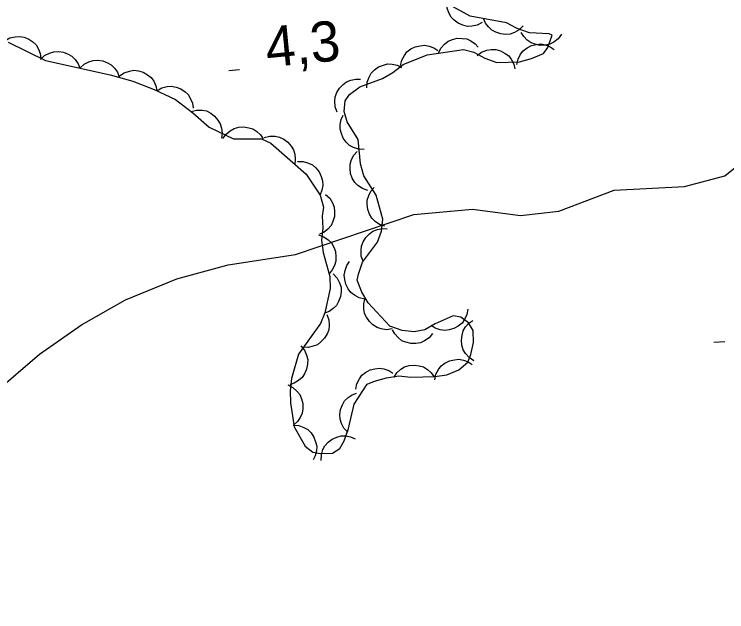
# Model space of a CAD drawing. Extents: x 336540 to 340074, y 5572036 to 5573747.
# Drawn here: x 337311.5 to 337364.7, y 5572643 to 5572687.6 of the extents above; entities that cross this region are included whole.
import ezdxf

# ---------------------------------------------------------------- set-up
doc = ezdxf.new("R2010")
doc.units = 0
for name, color, linetype in [('Niveau 2', 7, 'Continuous'), ('Niveau 3', 7, 'Continuous'), ('Niveau 44', 7, 'Continuous')]:
    doc.layers.add(name, color=color, linetype=linetype)

msp = doc.modelspace()

# ---------------------------------------------------------------- linework, layer by layer
at = {"layer": 'Niveau 2'}
msp.add_lwpolyline([(337269.93, 5572643.04), (337278.13, 5572644.81), (337281, 5572644.95), (337288.14, 5572644.14), (337289.67, 5572644.22), (337299.56, 5572649.15), (337302.67, 5572651.34), (337310.04, 5572659.36), (337313.44, 5572662.23), (337316.55, 5572664.43), (337319.83, 5572666.29), (337323.66, 5572667.84), (337327.49, 5572668.9), (337332.53, 5572669.66), (337341.34, 5572672.65), (337345.71, 5572673.05), (337349.3, 5572672.56), (337352.15, 5572672.88), (337356.3, 5572674.45), (337361.54, 5572674.72), (337364.55, 5572675.53), (337366.82, 5572677.36)], dxfattribs=at)
at = {"layer": 'Niveau 3'}
for p, q in [((337327.55, 5572683.37), (337328.35, 5572683.45)), ((337363.73, 5572663.12), (337364.53, 5572663.18))]:
    msp.add_line(p, q, dxfattribs=at)
at = {"layer": 'Niveau 44'}
for points in [[(337336.89, 5572658.5), (337337.87, 5572659.99), (337338.42, 5572660.23), (337339.32, 5572660.48), (337340.22, 5572660.61), (337341.12, 5572660.52), (337342.92, 5572660.56), (337343.82, 5572660.7), (337344.71, 5572661.06), (337345.37, 5572661.64), (337345.59, 5572662.2), (337345.79, 5572663.11), (337345.77, 5572664.01), (337345.42, 5572664.56), (337344.84, 5572665), (337344.28, 5572665.1), (337342.94, 5572664.5), (337342.16, 5572664.04), (337341.38, 5572663.9), (337340.47, 5572663.99), (337339.56, 5572664.31), (337337.95, 5572666.07), (337337.48, 5572666.85), (337337.12, 5572667.74), (337337.22, 5572668.2), (337337.53, 5572669.1), (337338.63, 5572670.59), (337338.94, 5572671.39), (337339.04, 5572672.29), (337338.54, 5572674.08), (337337.61, 5572675.52), (337337.36, 5572676.42), (337337.2, 5572678.22), (337336.38, 5572679.55), (337336.14, 5572680.33), (337336.23, 5572681.12), (337336.56, 5572681.58), (337337.33, 5572682.16), (337339.01, 5572682.77), (337339.79, 5572683.23), (337340.56, 5572683.82), (337342.35, 5572684.54), (337345.04, 5572684.94), (337345.83, 5572684.73), (337346.63, 5572684.3), (337347.54, 5572683.98), (337349.23, 5572684.03), (337350.13, 5572684.27), (337351.02, 5572684.63), (337351.35, 5572685.09), (337351.66, 5572686), (337351.43, 5572686.11), (337349.97, 5572686.18), (337349.06, 5572686.5), (337348.26, 5572686.93), (337345.54, 5572687.43), (337343.95, 5572688.29)], [(337346.44, 5572686.94), (337346.07, 5572686.75), (337345.67, 5572686.67), (337345.34, 5572686.66), (337345, 5572686.74), (337344.66, 5572686.89), (337344.36, 5572687.12), (337344.13, 5572687.35), (337343.96, 5572687.66), (337343.84, 5572688.01), (337343.81, 5572688.37)], [(337349.5, 5572686.7), (337349.21, 5572686.4), (337348.85, 5572686.21), (337348.54, 5572686.09), (337348.19, 5572686.06), (337347.83, 5572686.1), (337347.47, 5572686.23), (337347.17, 5572686.37), (337346.92, 5572686.62), (337346.7, 5572686.91), (337346.55, 5572687.24)], [(337352.36, 5572686.07), (337352.11, 5572685.73), (337351.78, 5572685.49), (337351.49, 5572685.33), (337351.15, 5572685.26), (337350.78, 5572685.24), (337350.4, 5572685.33), (337350.09, 5572685.43), (337349.81, 5572685.64), (337349.55, 5572685.9), (337349.36, 5572686.21)], [(337310.85, 5572685.59), (337311.21, 5572685.8), (337311.61, 5572685.89), (337311.94, 5572685.92), (337312.28, 5572685.85), (337312.63, 5572685.72), (337312.94, 5572685.5), (337313.18, 5572685.28), (337313.36, 5572684.97), (337313.49, 5572684.63), (337313.54, 5572684.27)], [(337343.19, 5572684.66), (337343.37, 5572685.04), (337343.64, 5572685.34), (337343.9, 5572685.55), (337344.22, 5572685.69), (337344.58, 5572685.78), (337344.96, 5572685.77), (337345.29, 5572685.73), (337345.6, 5572685.58), (337345.91, 5572685.37), (337346.15, 5572685.11)], [(337311.08, 5572685.48), (337313.87, 5572684.11), (337318.69, 5572683.06), (337320.38, 5572682.59), (337321.99, 5572681.96), (337323.56, 5572681.21), (337324.87, 5572680.22), (337326.09, 5572679.14), (337327.9, 5572678.29), (337329.99, 5572678.27), (337330.68, 5572677.95), (337333.32, 5572675.65), (337334.37, 5572674.09), (337334.62, 5572673.2), (337334.52, 5572672.52), (337334.55, 5572671.62), (337334.45, 5572670.72), (337334.59, 5572669.82), (337335.08, 5572668.03), (337335.1, 5572667.13), (337334.7, 5572665.32), (337334.38, 5572664.52), (337332.74, 5572662.23), (337332.22, 5572660.42), (337332.13, 5572659.51), (337332.15, 5572658.61), (337332.42, 5572656.82), (337333.25, 5572655.37), (337333.82, 5572654.94), (337334.38, 5572654.84), (337335.29, 5572654.86), (337335.84, 5572655.21), (337336.16, 5572655.78), (337336.48, 5572656.69), (337336.89, 5572658.5)], [(337340.35, 5572683.74), (337340.44, 5572684.14), (337340.64, 5572684.5), (337340.83, 5572684.76), (337341.12, 5572684.98), (337341.45, 5572685.14), (337341.82, 5572685.22), (337342.14, 5572685.26), (337342.49, 5572685.19), (337342.84, 5572685.06), (337343.13, 5572684.86)], [(337349.03, 5572683.83), (337349.12, 5572684.23), (337349.31, 5572684.59), (337349.51, 5572684.85), (337349.79, 5572685.07), (337350.12, 5572685.23), (337350.5, 5572685.32), (337350.82, 5572685.35), (337351.17, 5572685.28), (337351.51, 5572685.15), (337351.81, 5572684.95)], [(337313.51, 5572684.19), (337313.81, 5572684.48), (337314.18, 5572684.66), (337314.49, 5572684.77), (337314.84, 5572684.78), (337315.21, 5572684.74), (337315.56, 5572684.59), (337315.85, 5572684.44), (337316.1, 5572684.19), (337316.31, 5572683.88), (337316.44, 5572683.55)], [(337346.06, 5572684.5), (337346.4, 5572684.75), (337346.78, 5572684.88), (337347.11, 5572684.95), (337347.46, 5572684.93), (337347.81, 5572684.83), (337348.15, 5572684.65), (337348.42, 5572684.46), (337348.63, 5572684.18), (337348.8, 5572683.85), (337348.89, 5572683.5)], [(337316.44, 5572683.55), (337316.75, 5572683.84), (337317.11, 5572684.02), (337317.42, 5572684.13), (337317.77, 5572684.14), (337318.14, 5572684.1), (337318.49, 5572683.95), (337318.78, 5572683.8), (337319.03, 5572683.55), (337319.24, 5572683.25), (337319.37, 5572682.91)], [(337337.85, 5572682.08), (337337.87, 5572682.5), (337338.02, 5572682.88), (337338.17, 5572683.17), (337338.42, 5572683.42), (337338.72, 5572683.64), (337339.08, 5572683.78), (337339.39, 5572683.86), (337339.74, 5572683.84), (337340.11, 5572683.76), (337340.43, 5572683.61)], [(337319.4, 5572682.97), (337319.74, 5572683.21), (337320.13, 5572683.33), (337320.46, 5572683.39), (337320.81, 5572683.35), (337321.16, 5572683.25), (337321.49, 5572683.05), (337321.75, 5572682.85), (337321.95, 5572682.57), (337322.11, 5572682.23), (337322.19, 5572681.88)], [(337335.63, 5572680.28), (337335.48, 5572680.67), (337335.46, 5572681.08), (337335.48, 5572681.41), (337335.61, 5572681.74), (337335.8, 5572682.06), (337336.07, 5572682.33), (337336.33, 5572682.53), (337336.65, 5572682.65), (337337.02, 5572682.73), (337337.38, 5572682.72)], [(337322.19, 5572681.87), (337322.55, 5572682.08), (337322.94, 5572682.17), (337323.27, 5572682.21), (337323.62, 5572682.14), (337323.96, 5572682.01), (337324.28, 5572681.79), (337324.52, 5572681.58), (337324.7, 5572681.27), (337324.84, 5572680.93), (337324.89, 5572680.57)], [(337324.75, 5572680.33), (337325.15, 5572680.43), (337325.56, 5572680.42), (337325.88, 5572680.36), (337326.2, 5572680.2), (337326.49, 5572679.98), (337326.73, 5572679.68), (337326.91, 5572679.41), (337327, 5572679.07), (337327.04, 5572678.7), (337326.99, 5572678.34)], [(337337.65, 5572677.49), (337337.23, 5572677.51), (337336.85, 5572677.64), (337336.55, 5572677.79), (337336.3, 5572678.03), (337336.08, 5572678.33), (337335.94, 5572678.69), (337335.85, 5572679), (337335.86, 5572679.35), (337335.93, 5572679.72), (337336.08, 5572680.04)], [(337327.11, 5572678.3), (337327.34, 5572678.64), (337327.66, 5572678.89), (337327.95, 5572679.06), (337328.29, 5572679.15), (337328.66, 5572679.18), (337329.03, 5572679.11), (337329.35, 5572679.02), (337329.64, 5572678.82), (337329.91, 5572678.57), (337330.11, 5572678.27)], [(337330.19, 5572678.37), (337330.6, 5572678.48), (337331, 5572678.47), (337331.33, 5572678.41), (337331.65, 5572678.25), (337331.94, 5572678.04), (337332.19, 5572677.74), (337332.37, 5572677.47), (337332.46, 5572677.13), (337332.5, 5572676.76), (337332.46, 5572676.4)], [(337337.91, 5572674.44), (337337.51, 5572674.58), (337337.18, 5572674.81), (337336.94, 5572675.04), (337336.76, 5572675.34), (337336.63, 5572675.69), (337336.59, 5572676.07), (337336.59, 5572676.4), (337336.7, 5572676.73), (337336.87, 5572677.06), (337337.11, 5572677.33)], [(337332.68, 5572676.6), (337333.1, 5572676.6), (337333.49, 5572676.48), (337333.79, 5572676.34), (337334.05, 5572676.11), (337334.28, 5572675.82), (337334.44, 5572675.47), (337334.54, 5572675.16), (337334.55, 5572674.81), (337334.49, 5572674.45), (337334.36, 5572674.11)], [(337339.19, 5572671.77), (337338.79, 5572671.9), (337338.46, 5572672.13), (337338.22, 5572672.36), (337338.04, 5572672.66), (337337.91, 5572673.01), (337337.87, 5572673.39), (337337.87, 5572673.72), (337337.98, 5572674.05), (337338.15, 5572674.38), (337338.38, 5572674.66)], [(337334.76, 5572674.14), (337335.07, 5572673.86), (337335.27, 5572673.51), (337335.4, 5572673.2), (337335.44, 5572672.86), (337335.42, 5572672.49), (337335.3, 5572672.12), (337335.17, 5572671.82), (337334.93, 5572671.56), (337334.65, 5572671.33), (337334.32, 5572671.17)], [(337337.57, 5572669.16), (337337.43, 5572669.55), (337337.41, 5572669.96), (337337.44, 5572670.29), (337337.57, 5572670.61), (337337.77, 5572670.93), (337338.04, 5572671.19), (337338.3, 5572671.4), (337338.63, 5572671.52), (337338.99, 5572671.59), (337339.35, 5572671.57)], [(337334.23, 5572671.13), (337334.63, 5572670.99), (337334.96, 5572670.76), (337335.2, 5572670.53), (337335.38, 5572670.22), (337335.5, 5572669.88), (337335.54, 5572669.5), (337335.54, 5572669.17), (337335.43, 5572668.84), (337335.26, 5572668.51), (337335.02, 5572668.23)], [(337337.68, 5572666.34), (337337.28, 5572666.43), (337336.92, 5572666.63), (337336.66, 5572666.83), (337336.44, 5572667.11), (337336.28, 5572667.44), (337336.19, 5572667.81), (337336.16, 5572668.13), (337336.23, 5572668.48), (337336.36, 5572668.83), (337336.56, 5572669.13)], [(337335.34, 5572668.21), (337335.63, 5572667.91), (337335.81, 5572667.55), (337335.92, 5572667.24), (337335.93, 5572666.88), (337335.88, 5572666.52), (337335.74, 5572666.16), (337335.58, 5572665.87), (337335.33, 5572665.63), (337335.03, 5572665.42), (337334.69, 5572665.29)], [(337339.73, 5572664.13), (337339.32, 5572664.06), (337338.91, 5572664.13), (337338.6, 5572664.22), (337338.3, 5572664.41), (337338.03, 5572664.66), (337337.82, 5572664.98), (337337.67, 5572665.27), (337337.62, 5572665.62), (337337.62, 5572665.99), (337337.7, 5572666.34)], [(337345.38, 5572665.59), (337345.31, 5572665.18), (337345.12, 5572664.82), (337344.94, 5572664.55), (337344.66, 5572664.32), (337344.34, 5572664.15), (337343.97, 5572664.05), (337343.65, 5572664), (337343.3, 5572664.06), (337342.95, 5572664.18), (337342.64, 5572664.37)], [(337334.86, 5572665.19), (337335.01, 5572664.8), (337335.03, 5572664.39), (337335.01, 5572664.06), (337334.88, 5572663.74), (337334.69, 5572663.42), (337334.42, 5572663.15), (337334.17, 5572662.94), (337333.84, 5572662.82), (337333.47, 5572662.74), (337333.11, 5572662.75)], [(337345.82, 5572661.75), (337345.47, 5572661.98), (337345.21, 5572662.29), (337345.03, 5572662.57), (337344.93, 5572662.91), (337344.89, 5572663.27), (337344.95, 5572663.65), (337345.03, 5572663.97), (337345.21, 5572664.27), (337345.46, 5572664.55), (337345.75, 5572664.75)], [(337342.74, 5572663.77), (337342.48, 5572663.44), (337342.14, 5572663.22), (337341.84, 5572663.08), (337341.49, 5572663.02), (337341.12, 5572663.03), (337340.75, 5572663.13), (337340.45, 5572663.24), (337340.18, 5572663.47), (337339.93, 5572663.74), (337339.76, 5572664.06)], [(337332.92, 5572662.85), (337333.19, 5572662.53), (337333.34, 5572662.15), (337333.43, 5572661.83), (337333.42, 5572661.48), (337333.35, 5572661.12), (337333.19, 5572660.77), (337333.02, 5572660.5), (337332.75, 5572660.27), (337332.43, 5572660.08), (337332.09, 5572659.96)], [(337342.91, 5572660.33), (337343, 5572660.74), (337343.19, 5572661.1), (337343.39, 5572661.36), (337343.67, 5572661.57), (337344, 5572661.74), (337344.37, 5572661.82), (337344.7, 5572661.86), (337345.04, 5572661.79), (337345.39, 5572661.66), (337345.69, 5572661.46)], [(337337.02, 5572659.62), (337337.1, 5572660.03), (337337.29, 5572660.39), (337337.48, 5572660.66), (337337.75, 5572660.88), (337338.08, 5572661.06), (337338.45, 5572661.15), (337338.77, 5572661.19), (337339.12, 5572661.13), (337339.47, 5572661.01), (337339.77, 5572660.82)], [(337339.85, 5572660.49), (337340.07, 5572660.84), (337340.38, 5572661.11), (337340.66, 5572661.28), (337341, 5572661.38), (337341.37, 5572661.42), (337341.75, 5572661.37), (337342.06, 5572661.29), (337342.36, 5572661.1), (337342.64, 5572660.85), (337342.85, 5572660.56)], [(337331.95, 5572659.94), (337332.33, 5572659.76), (337332.63, 5572659.48), (337332.84, 5572659.23), (337332.98, 5572658.91), (337333.07, 5572658.55), (337333.06, 5572658.16), (337333.02, 5572657.84), (337332.87, 5572657.52), (337332.66, 5572657.21), (337332.4, 5572656.97)], [(337336.42, 5572656.41), (337336.13, 5572656.72), (337335.95, 5572657.08), (337335.85, 5572657.39), (337335.83, 5572657.75), (337335.88, 5572658.11), (337336.03, 5572658.47), (337336.18, 5572658.75), (337336.44, 5572659), (337336.74, 5572659.21), (337337.08, 5572659.34)], [(337332.35, 5572656.95), (337332.76, 5572656.92), (337333.14, 5572656.77), (337333.43, 5572656.61), (337333.68, 5572656.36), (337333.89, 5572656.06), (337334.02, 5572655.7), (337334.1, 5572655.38), (337334.08, 5572655.03), (337333.99, 5572654.67), (337333.84, 5572654.35)], [(337334.43, 5572654.32), (337334.45, 5572654.73), (337334.57, 5572655.12), (337334.72, 5572655.41), (337334.96, 5572655.67), (337335.25, 5572655.9), (337335.61, 5572656.05), (337335.92, 5572656.14), (337336.27, 5572656.14), (337336.63, 5572656.07), (337336.96, 5572655.93)]]:
    msp.add_lwpolyline(points, dxfattribs=at)

# ---------------------------------------------------------------- texts
at = {"layer": 'Niveau 3'}
msp.add_text('4,3    ', height=3, rotation=5.5424, dxfattribs=at).set_placement((337330.42, 5572683.61))

doc.saveas('drawing.dxf')
